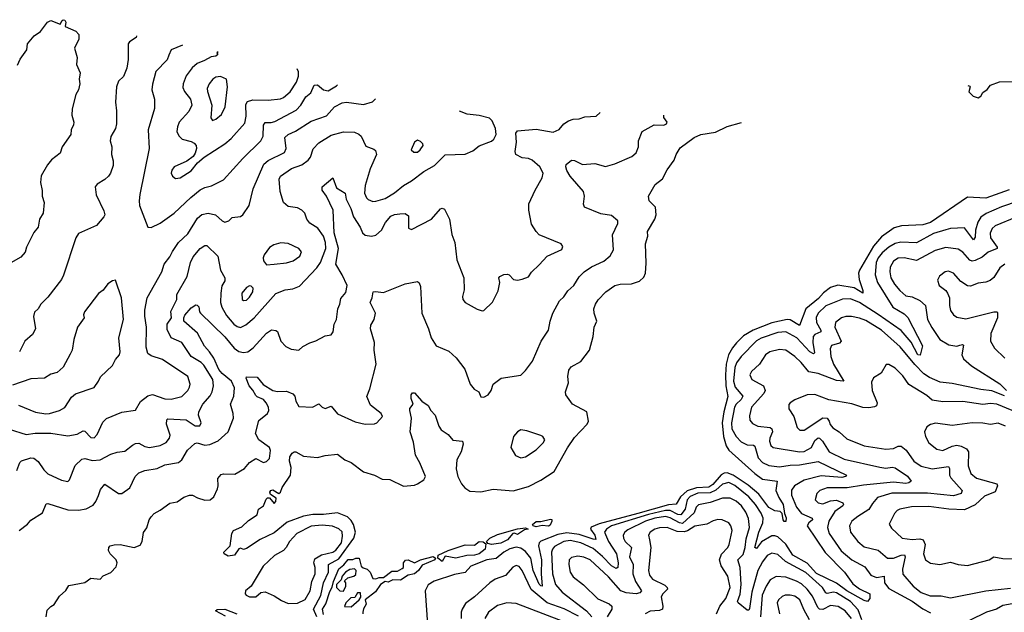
# Model space of a CAD drawing. Extents: x 1678759 to 1859541, y 384609 to 522867.
# Tile 331 of 466: x 1760663 to 1767054, y 516645 to 520491. Entities that reach past the tile are written whole.
import ezdxf

# ---------------------------------------------------------------- set-up
doc = ezdxf.new("R2010")
doc.units = 0

msp = doc.modelspace()

# ---------------------------------------------------------------- linework, layer by layer
at = {"layer": '0CON20XD'}
for points in [[(1760648.5, 520195), (1760664.6, 520235.4), (1760708.8, 520295), (1760714, 520335), (1760756.7, 520385), (1760796.7, 520415), (1760842, 520475), (1760865, 520485.7), (1760925, 520461.2), (1760937.5, 520485), (1760945, 520490.6), (1760955, 520488.6), (1760961.4, 520475), (1760957.5, 520447.5), (1761027, 520417), (1761045.6, 520395), (1761045.6, 520365), (1761018, 520305), (1761035.8, 520245), (1761030.7, 520200.7), (1761054.2, 520145), (1761049.5, 520105), (1761053.6, 520075), (1761044.5, 520035), (1761026.5, 520005), (1761003, 519913), (1761000.3, 519870.3), (1761014, 519825), (1761011.3, 519808.7), (1760997.1, 519775), (1760994, 519745), (1760937.5, 519665), (1760924.4, 519625), (1760869.9, 519580.1), (1760842, 519548), (1760802.6, 519477.4), (1760796.6, 519435), (1760808.1, 519381.9), (1760808.5, 519345), (1760820.9, 519305), (1760814.5, 519235.5), (1760790.8, 519195), (1760781.4, 519145), (1760755, 519110), (1760706.4, 519015), (1760697.4, 518982.6), (1760669.8, 518950.2), (1760545, 518877.8)], [(1761421.1, 520386.2), (1761419.2, 520375), (1761375, 520347.5), (1761367.5, 520335), (1761367.6, 520232.4), (1761358.5, 520175), (1761337, 520123), (1761305, 520092), (1761290.6, 520055), (1761283.5, 519955), (1761290.9, 519899.1), (1761291.9, 519815), (1761285.4, 519784.6), (1761255, 519733.3), (1761250, 519705), (1761260.6, 519665), (1761259.4, 519615), (1761270, 519575), (1761270, 519545), (1761252.9, 519495), (1761239.2, 519475), (1761215, 519452.5), (1761165, 519423.8), (1761152, 519405), (1761159.2, 519355), (1761209.7, 519249.7), (1761214.2, 519225), (1761209.1, 519210.9), (1761161.2, 519155), (1761045, 519103.8), (1761026, 519075), (1760947.2, 518832.8), (1760932.9, 518805), (1760845, 518688.8), (1760800, 518645), (1760783.3, 518615), (1760757.7, 518592.3), (1760752.9, 518565), (1760765.7, 518485), (1760745, 518447.5), (1760695, 518403.8), (1760660.8, 518335)], [(1761719.9, 520324.6), (1761646.5, 520295), (1761629.7, 520259.7), (1761619.9, 520230.1), (1761546.4, 520155), (1761525, 520072.5), (1761520.9, 520035), (1761538.1, 519975), (1761537.8, 519915), (1761496.6, 519776.6), (1761503.1, 519655), (1761443.1, 519356.9), (1761437.5, 519315), (1761441.1, 519285), (1761493.8, 519145), (1761515, 519141.2), (1761575, 519170.6), (1761665, 519235.4), (1761772.4, 519337.6), (1761835, 519386.2), (1761865, 519402.3), (1761908, 519412), (1761985, 519451.9), (1762110.1, 519589.9), (1762228.9, 519705), (1762243.8, 519735), (1762244.7, 519805.3), (1762255, 519823.1), (1762295, 519823.6), (1762319, 519831), (1762456.8, 519903.2), (1762488.5, 519935), (1762520.3, 519989.8), (1762553.5, 520016.5), (1762575, 520065.4), (1762595, 520067.6), (1762635, 520034.7), (1762665, 520029.7), (1762718.5, 520061.5), (1762724.8, 520068.1)], [(1761950.2, 520282.1), (1761942.5, 520275), (1761948.8, 520265), (1761936.2, 520255), (1761905, 520250.5), (1761863.1, 520225), (1761814.3, 520205.7), (1761781.3, 520178.7), (1761743.9, 520126.1), (1761724.3, 520075), (1761721.4, 520051.4), (1761732.9, 520025), (1761770.9, 519975), (1761779.6, 519935), (1761759.6, 519895), (1761697.7, 519825), (1761686.2, 519795), (1761683.5, 519765), (1761696.2, 519736.2), (1761716.2, 519716.2), (1761775, 519701.1), (1761795, 519689.4), (1761808.5, 519675), (1761810, 519655), (1761802.5, 519625), (1761788.1, 519601.9), (1761746.6, 519573.4), (1761665, 519535.6), (1761649.2, 519515), (1761645.7, 519495), (1761654.5, 519474.5), (1761675, 519460.8), (1761705, 519464.4), (1761775, 519509.5), (1761817.4, 519562.6), (1761860.8, 519599.2), (1761994.3, 519685), (1762035, 519720), (1762125, 519820), (1762132.4, 519865), (1762129.7, 519940.3), (1762140.6, 519959.4), (1762175, 519970.3), (1762275, 519969.4), (1762355, 519977), (1762374.8, 519985.2), (1762418.4, 520021.6), (1762459.3, 520085), (1762472.9, 520125), (1762472.3, 520152.3), (1762463.9, 520172.4)], [(1761915, 519836.7), (1761935, 519844.3), (1761972.2, 519875), (1761995.5, 519924.5), (1762012.2, 520055), (1762004.1, 520104.1), (1761965, 520121.8), (1761935, 520118.5), (1761915.7, 520105), (1761891.9, 520075), (1761880, 520045), (1761880.8, 520025), (1761910.8, 519935), (1761903.1, 519853.1), (1761915, 519836.7)], [(1766818.1, 520063.9), (1766830, 520060), (1766833.3, 520055), (1766823.2, 520023.2), (1766852, 519995), (1766885, 519984.5), (1766900.8, 519995), (1766915, 520017.5), (1766943, 520037), (1766964.4, 520065.6), (1767023.6, 520086.4), (1767145, 520090)], [(1760595, 517832.3), (1760705, 517797.5), (1760763.8, 517806.2), (1760865, 517806.6), (1760975, 517790), (1761035, 517800.5), (1761075, 517822.5), (1761085, 517819.5), (1761125, 517779.1), (1761145, 517776.5), (1761165, 517798.6), (1761202.3, 517877.7), (1761225, 517902.7), (1761325, 517944.5), (1761415, 517957.5), (1761447, 518013), (1761495, 518049.2), (1761525, 518057.1), (1761605, 518029.6), (1761645, 518027.5), (1761714.7, 518045.3), (1761753.1, 518085), (1761765.5, 518105), (1761768.2, 518125), (1761755, 518175.6), (1761588.6, 518285), (1761515, 518310), (1761494.4, 518325), (1761484.6, 518365), (1761486.6, 518495), (1761473.9, 518566.1), (1761474, 518606), (1761490.9, 518685), (1761584.5, 518855), (1761601.2, 518905), (1761638.1, 518951.9), (1761653.7, 518986.4), (1761693.5, 519045), (1761755, 519101.4), (1761817.1, 519202.9), (1761845, 519227.3), (1761885, 519235.5), (1761933.8, 519223.8), (1761976.2, 519185), (1761995, 519176), (1762020, 519185), (1762042.3, 519207.7), (1762095, 519214.2), (1762110, 519225), (1762151.4, 519285), (1762178, 519392), (1762247.8, 519552.2), (1762275, 519576.2), (1762381.6, 519628.4), (1762393.1, 519655), (1762384.1, 519725), (1762405, 519745.9), (1762453.7, 519766.3), (1762555, 519833.1), (1762653.3, 519866.7), (1762705.6, 519925), (1762755, 519950.7), (1762785, 519955.3), (1762895, 519941.2), (1762952.8, 519957.2), (1762972.3, 519977.7)], [(1760644.7, 517565), (1760663.6, 517616.4), (1760675, 517627.5), (1760735, 517647.1), (1760755, 517645.7), (1760783.4, 517623.4), (1760819.4, 517569.4), (1760845, 517543.5), (1760935, 517501.5), (1760975, 517494.4), (1760986.5, 517503.5), (1761021.9, 517598.1), (1761065, 517639.1), (1761085, 517642), (1761135, 517630.4), (1761185.6, 517634.4), (1761255, 517670.4), (1761295, 517683.3), (1761345, 517690), (1761395, 517729.6), (1761415, 517741.2), (1761435, 517743.1), (1761475, 517719.7), (1761505, 517714.2), (1761575, 517727.5), (1761614.4, 517745.6), (1761635.7, 517774.3), (1761640.4, 517795), (1761616, 517865), (1761617.1, 517892.9), (1761625, 517900), (1761742.9, 517892.9), (1761801.4, 517855), (1761831.4, 517855), (1761841.1, 517875), (1761824, 517924), (1761825.3, 517945), (1761851.1, 517995), (1761900, 518050), (1761911.3, 518075), (1761920.7, 518115), (1761915.9, 518155), (1761857.9, 518247.9), (1761840.8, 518265), (1761774.6, 518305), (1761715, 518395.6), (1761645.8, 518425.8), (1761620.6, 518480.6), (1761620, 518515), (1761648.1, 518555), (1761643.3, 518596.7), (1761681.8, 518675), (1761683, 518707), (1761749.3, 518825), (1761771.6, 518915), (1761789.4, 518950.6), (1761835, 519005.4), (1761865, 519025.4), (1761878, 519025), (1761947.8, 518955), (1761965.4, 518865), (1761993.6, 518815), (1761994.6, 518795), (1761975, 518763.8), (1761967.5, 518715), (1761966.9, 518655), (1761973.8, 518625), (1762005, 518570), (1762052.7, 518515), (1762075, 518498.8), (1762095, 518492.9), (1762129.6, 518510.4), (1762184.6, 518555), (1762325, 518713.1), (1762385, 518736.5), (1762435, 518744.2), (1762479.7, 518760.3), (1762590.4, 518879.6), (1762614.7, 518915), (1762648.9, 519005), (1762647.6, 519045), (1762635.3, 519085), (1762598.1, 519138.1), (1762545, 519169.2), (1762526.9, 519195), (1762512.9, 519235), (1762495, 519254.3), (1762465, 519270.6), (1762405, 519278.8), (1762374, 519305), (1762353.8, 519375), (1762347.7, 519455), (1762354.6, 519475), (1762427.3, 519525), (1762495, 519549.4), (1762535, 519578.5), (1762551.1, 519598.9), (1762568.5, 519651.5), (1762605, 519692.5), (1762685, 519742.1), (1762765, 519762.3), (1762835, 519760), (1762865, 519748.6), (1762878.1, 519735), (1762908.8, 519668.8), (1762961.2, 519651.2), (1762972, 519642), (1762977.9, 519615), (1762937.8, 519522.2), (1762904.7, 519415), (1762901.5, 519365), (1762913.3, 519335), (1762925, 519322.9), (1762955, 519310.9), (1762975, 519312.1), (1763035, 519330.4), (1763095, 519366.2), (1763153.1, 519415), (1763205.8, 519445), (1763285, 519505.4), (1763355.3, 519544.7), (1763425, 519613.1), (1763555, 519618.6), (1763605, 519640), (1763645, 519672.2), (1763725, 519702.2), (1763740, 519715), (1763755.4, 519744.6), (1763751.5, 519785), (1763730, 519835), (1763712.5, 519852.5), (1763645, 519869.6), (1763566.6, 519876.6), (1763518.4, 519896.2)], [(1760659.2, 517175), (1760713.4, 517216.6), (1760735, 517242), (1760809.7, 517290.3), (1760835, 517349.2), (1760845, 517351.4), (1760975, 517309.3), (1761045, 517307.9), (1761095, 517316.7), (1761139.4, 517340.6), (1761157.1, 517362.9), (1761175, 517402), (1761188.1, 517441.9), (1761215, 517475.8), (1761305, 517416), (1761325, 517416), (1761377, 517453), (1761413, 517527), (1761435, 517550), (1761475, 517565.6), (1761555, 517578.2), (1761605, 517600.9), (1761693.6, 517616.4), (1761715.5, 517635), (1761752.7, 517697.3), (1761799.6, 517740.4), (1761815, 517743.8), (1761865, 517728.8), (1761896.4, 517733.6), (1761951.9, 517758.1), (1762015.5, 517815), (1762050, 517905), (1762049.2, 517935), (1762031.4, 517995), (1762052.9, 518047.1), (1762058, 518102), (1762038.4, 518145), (1761976.2, 518195), (1761955, 518220), (1761923, 518295), (1761895.3, 518335), (1761861.6, 518371.6), (1761816.2, 518456.1), (1761727.9, 518535), (1761727.1, 518555), (1761735, 518572.1), (1761775, 518619.6), (1761805, 518640.6), (1761815, 518638.6), (1761825, 518626.2), (1761828.9, 518595), (1761836.9, 518585), (1761995, 518432.2), (1762055, 518358.2), (1762085, 518336.7), (1762115, 518331.5), (1762143.9, 518336.1), (1762178.5, 518361.5), (1762265, 518456.9), (1762297.7, 518477.7), (1762325, 518474.2), (1762336.5, 518466.5), (1762357.5, 518405), (1762390.2, 518370.2), (1762425, 518351.9), (1762475, 518346), (1762500.6, 518369.4), (1762545, 518392.5), (1762585, 518405.8), (1762645, 518439.2), (1762685, 518446.2), (1762697.1, 518465), (1762704.6, 518515.4), (1762720, 518545), (1762727.9, 518615), (1762741.5, 518645), (1762748.2, 518681.8), (1762779.1, 518720.9), (1762787.9, 518765), (1762756.9, 518835), (1762715.3, 518905), (1762732, 519005), (1762703.5, 519106.5), (1762697.3, 519255), (1762654.4, 519345), (1762625.8, 519385), (1762626, 519405), (1762695, 519463.3), (1762720, 519400), (1762775.7, 519365), (1762781.1, 519325), (1762812.6, 519265), (1762830.4, 519210.4), (1762872.9, 519145), (1762886.8, 519106.8), (1762905, 519093.1), (1762945.6, 519085.6), (1762975, 519091.9), (1763011.4, 519125), (1763037.5, 519175), (1763071.5, 519215), (1763095, 519226.1), (1763129.5, 519230.5), (1763165, 519232), (1763187.3, 519217.3), (1763187, 519137), (1763205, 519130), (1763335, 519197.1), (1763395, 519264), (1763405, 519267.5), (1763420.2, 519260.2), (1763452.2, 519195), (1763467.1, 519097.1), (1763487.1, 519045), (1763501.2, 518931.2), (1763545.5, 518815.5), (1763547.3, 518737.3), (1763538, 518695), (1763540, 518675), (1763555, 518656), (1763631.3, 518611.3), (1763665, 518601.2), (1763675, 518603.8), (1763731.7, 518658.3), (1763768.6, 518731.4), (1763780, 518785), (1763772.5, 518815), (1763780, 518825), (1763805, 518837.1), (1763828.8, 518838.8), (1763840, 518835), (1763867.5, 518805), (1763895, 518800.8), (1763925, 518806.9), (1763965, 518822), (1763985, 518852), (1764035, 518900), (1764086, 518955), (1764181.2, 518998.8), (1764188.3, 519018.3), (1764176.8, 519036.8), (1764035, 519094.4), (1764014.4, 519115), (1763985, 519163.8), (1763968.1, 519255), (1763967.1, 519295), (1764008.8, 519385), (1764054.3, 519465), (1764060, 519495), (1764040, 519535), (1763989.9, 519579.9), (1763965, 519590.4), (1763925, 519594.7), (1763883.3, 519615), (1763878.2, 519635), (1763886.7, 519695), (1763882.2, 519755), (1763895, 519768.5), (1764015, 519779.8), (1764125, 519760), (1764165, 519777.5), (1764195, 519815.6), (1764224.2, 519835), (1764255, 519844.6), (1764295, 519846.9), (1764330.8, 519859.2), (1764405, 519864.2), (1764429.6, 519888.6)], [(1760833.8, 516615), (1760841.7, 516658.3), (1760865, 516683.3), (1760885.7, 516694.3), (1760921.2, 516748.8), (1760963, 516787), (1760981.2, 516818.8), (1761085, 516838.8), (1761125, 516866.2), (1761185, 516860), (1761205, 516881.2), (1761255, 516903.3), (1761289.5, 516940.5), (1761296.2, 516965), (1761288, 516985), (1761250, 517025), (1761240, 517045), (1761241.2, 517065), (1761250, 517075), (1761275, 517082.5), (1761315, 517084), (1761405, 517065.6), (1761445, 517081.2), (1761457.1, 517105), (1761467, 517163), (1761487.2, 517192.8), (1761503.1, 517245), (1761515, 517264), (1761535, 517285.8), (1761573.6, 517306.4), (1761636.6, 517353.4), (1761685, 517361.9), (1761728.6, 517391.4), (1761765, 517405.8), (1761785, 517405.7), (1761817.2, 517387.2), (1761865, 517371.9), (1761898.8, 517375), (1761921.9, 517395), (1761947.3, 517445), (1761951.8, 517465), (1761948, 517512), (1761971.1, 517538.9), (1761985, 517543.5), (1762058.8, 517541.2), (1762122.5, 517577.5), (1762155, 517617.5), (1762195, 517643.3), (1762245, 517617.9), (1762265, 517622.9), (1762285, 517642.7), (1762290, 517695), (1762284.6, 517714.6), (1762215, 517764), (1762193.8, 517805), (1762215, 517890), (1762271.1, 517935), (1762280.5, 517955), (1762277.7, 517975), (1762263.3, 518005), (1762245, 518026.2), (1762205, 518042.1), (1762195, 518051.9), (1762176.7, 518086.7), (1762152.8, 518115), (1762132.2, 518165), (1762133.8, 518173.8), (1762205, 518170), (1762244.1, 518124.1), (1762305, 518083.1), (1762335, 518077.8), (1762395, 518080), (1762435, 518063.3), (1762447.5, 518047.5), (1762455.8, 518015), (1762475, 517980), (1762563.6, 517976.4), (1762605, 517997.5), (1762626.7, 517975), (1762645, 517967.1), (1762685, 517983.3), (1762725, 517932.5), (1762839.8, 517879.8), (1762905, 517866.2), (1762965, 517868), (1762980, 517875), (1763018, 517915), (1763008.8, 517935), (1762939.5, 517989.5), (1762916.7, 518045), (1762936.5, 518095), (1762976.5, 518255), (1762963.2, 518345), (1762965.9, 518395.9), (1762939.5, 518485), (1762942.4, 518507.6), (1762963.1, 518545), (1762973.1, 518585), (1762937.5, 518655), (1762950, 518685), (1762956.1, 518723.9), (1762972.7, 518727.3), (1763025, 518720.8), (1763165, 518777.1), (1763245, 518791.2), (1763255, 518783.3), (1763265, 518760), (1763272.7, 518585), (1763316.2, 518485), (1763334.5, 518425), (1763365, 518374.4), (1763448.6, 518338.6), (1763495.3, 518295.3), (1763551.5, 518221.5), (1763586, 518125), (1763612.3, 518092.3), (1763642.5, 518075), (1763655, 518042.5), (1763675, 518040), (1763703, 518057), (1763722.5, 518085), (1763736.7, 518125), (1763787.5, 518165), (1763915, 518183.8), (1763945, 518214), (1763992, 518275), (1764048.6, 518405), (1764094.2, 518475.8), (1764105.9, 518534.1), (1764124.2, 518585), (1764167.1, 518665), (1764195, 518692), (1764219.8, 518730.2), (1764259.4, 518765), (1764295, 518821.4), (1764327.1, 518855), (1764375, 518886.5), (1764455, 518923.3), (1764495, 518957.5), (1764517.7, 518997.7), (1764510, 519095), (1764545, 519167.5), (1764545.8, 519185), (1764505, 519220), (1764435, 519230.5), (1764328.8, 519275), (1764322.9, 519292.9), (1764328.5, 519345), (1764323.1, 519375), (1764236.2, 519475), (1764215, 519512.5), (1764206.7, 519535), (1764209.4, 519550.6), (1764245, 519578.6), (1764265, 519577.1), (1764315, 519551.5), (1764395, 519556.7), (1764465, 519538.8), (1764525, 519554.5), (1764637.2, 519602.8), (1764664.3, 519625.7), (1764680, 519665), (1764678.8, 519705), (1764704, 519765), (1764781.2, 519808.8), (1764844.2, 519805.8), (1764861.2, 519815), (1764866, 519825), (1764844, 519855), (1764843.2, 519872)], [(1762592.1, 516615), (1762569.4, 516665), (1762617.4, 516752.6), (1762635.4, 516835), (1762667.9, 516905), (1762666.3, 516955), (1762735, 516990.9), (1762832.2, 517125), (1762843.2, 517165), (1762830.3, 517215), (1762815, 517241.1), (1762791.1, 517265), (1762725, 517290.4), (1762635, 517280.1), (1762565, 517279.6), (1762505, 517267.5), (1762399.6, 517230.4), (1762315, 517160.3), (1762222.7, 517117.3), (1762135, 517058.5), (1762115, 517051.9), (1762095, 517060), (1762085, 517056.7), (1762056.2, 517015), (1762015, 517008.8), (1761990, 517025), (1761987.5, 517035), (1762028.8, 517075), (1762040, 517155), (1762051.2, 517175), (1762105, 517200), (1762148.7, 517241.3), (1762205, 517278), (1762212, 517315), (1762245.3, 517334.7), (1762261.7, 517378.3), (1762271.7, 517388.3), (1762285, 517387.5), (1762315, 517350), (1762325.7, 517364.3), (1762327.5, 517385), (1762290, 517410), (1762286.2, 517425), (1762293.8, 517435), (1762305, 517438.6), (1762343.9, 517416.1), (1762355, 517424.2), (1762366.7, 517455), (1762419.4, 517535), (1762425.6, 517585), (1762414.5, 517625), (1762415.7, 517654.3), (1762431.7, 517678.3), (1762445, 517686.2), (1762455, 517686.2), (1762505, 517658.9), (1762595, 517649.2), (1762645, 517663.1), (1762725, 517670), (1762773.6, 517633.6), (1762815, 517616.9), (1762895, 517555.7), (1762966.7, 517535), (1763015, 517509.2), (1763065, 517505.7), (1763155, 517463.8), (1763225, 517469.6), (1763245, 517477.5), (1763286.9, 517505), (1763297.1, 517525), (1763259.7, 517615), (1763231.1, 517665), (1763219.1, 517749.1), (1763196.9, 517815), (1763205.8, 517905), (1763194.2, 517955), (1763195, 517967.5), (1763216.2, 517995), (1763203.2, 518033.2), (1763202.9, 518055), (1763211.9, 518068.1), (1763225, 518069.2), (1763273.8, 518013.8), (1763315, 517986.2), (1763332, 517955), (1763360, 517925), (1763383.4, 517853.4), (1763397.9, 517827.9), (1763445, 517798.8), (1763475, 517762), (1763536.7, 517755), (1763542, 517735), (1763527.5, 517685), (1763500.9, 517635), (1763495.3, 517575), (1763506.5, 517525), (1763529.4, 517479.4), (1763552, 517452), (1763585, 517430.9), (1763655, 517426.4), (1763735, 517444.4), (1763865, 517433.8), (1763965, 517461.6), (1764045, 517501.1), (1764131.9, 517558.1), (1764217.7, 517712.3), (1764265, 517780), (1764346, 517865), (1764354, 517885), (1764343.8, 517945), (1764252, 517995), (1764207.5, 518055), (1764205.8, 518075), (1764225.9, 518134.1), (1764221.4, 518175), (1764228.1, 518215), (1764242.1, 518237.9), (1764305, 518271.5), (1764361.1, 518345), (1764386.2, 518435), (1764392.5, 518495), (1764408.9, 518535), (1764390.8, 518585), (1764390, 518615), (1764400, 518645), (1764418, 518672), (1764468, 518725), (1764525, 518765.4), (1764560, 518775), (1764634.6, 518775.4), (1764686.1, 518793.9), (1764715, 518818.8), (1764724.5, 518845.5), (1764729.2, 518910.8), (1764723.9, 519036.1), (1764741.1, 519085), (1764738.9, 519115), (1764784.5, 519195), (1764794.3, 519224.3), (1764788.8, 519275), (1764748.8, 519315), (1764744.2, 519345), (1764788.3, 519421.7), (1764835, 519457.1), (1764865, 519517.1), (1764910.3, 519579.7), (1764924, 519616), (1764950.6, 519659.4), (1765040.6, 519725), (1765085, 519746.2), (1765179.8, 519760.2), (1765255, 519798.5), (1765348.7, 519822.7)], [(1763220, 519630), (1763245, 519631.1), (1763262.9, 519645), (1763280.8, 519675), (1763280, 519685), (1763265, 519701.2), (1763245, 519709.2), (1763225, 519696.2), (1763203.8, 519645), (1763220, 519630)], [(1767085, 519385.8), (1766935, 519332.4), (1766815, 519338.9), (1766575, 519173.6), (1766525, 519159.8), (1766387.3, 519152.7), (1766339.4, 519140.6), (1766257.7, 519082.3), (1766205, 519019.8), (1766114.7, 518865), (1766108.4, 518845), (1766110.9, 518805), (1766136.7, 518733.3), (1766136.7, 518715), (1766080, 518750), (1765973.3, 518766.7), (1765925, 518753.2), (1765881.2, 518718.8), (1765848.1, 518681.9), (1765766.7, 518615), (1765725, 518505.7), (1765665, 518542), (1765645, 518545.5), (1765545, 518522.4), (1765423.9, 518476.1), (1765361.5, 518438.5), (1765315, 518393.5), (1765288.7, 518361.3), (1765263.3, 518315), (1765248.5, 518255), (1765245.1, 518185), (1765246.2, 518115), (1765258.7, 518045), (1765233.2, 517945), (1765222.5, 517875), (1765230.6, 517785), (1765249.4, 517725), (1765265, 517697.1), (1765435, 517544.7), (1765485, 517509.7), (1765578.8, 517495), (1765571.2, 517435), (1765589.5, 517389.5), (1765619.2, 517345), (1765626.7, 517286.7), (1765638.6, 517258.6), (1765635, 517233.3), (1765625, 517234.2), (1765618.6, 517245), (1765612, 517285), (1765599.1, 517299.1), (1765565, 517304), (1765525, 517325.6), (1765460.3, 517410.3), (1765390.4, 517470.4), (1765295, 517535.6), (1765255, 517549.8), (1765235, 517547.4), (1765215, 517535.8), (1765162.2, 517475), (1765135, 517456.1), (1765055, 517452.7), (1764995, 517432.4), (1764952.6, 517395), (1764923.4, 517346.6), (1764875, 517341.4), (1764675, 517284.9), (1764425, 517219.5), (1764372.8, 517197.2), (1764367, 517185), (1764395.8, 517145), (1764402.4, 517117.6), (1764385, 517118.3), (1764295, 517149.3), (1764215, 517160.2), (1764155, 517149.7), (1764044.6, 517105.4), (1764035.3, 517095), (1764031.3, 517075), (1764049, 516985), (1764047.3, 516895), (1764055, 516814.6), (1764045, 516816.2), (1764035, 516827.9), (1763995.5, 516915), (1763979.5, 516995), (1763945, 517039.6), (1763915, 517061.3), (1763885, 517067.2), (1763843.6, 517056.4), (1763805.8, 517035), (1763755, 516993.3), (1763695, 516984.5), (1763591.1, 516945), (1763555, 516902.8), (1763485, 516889.3), (1763353.5, 516846.5), (1763315, 516821.8), (1763293.8, 516785), (1763309.6, 516565)], [(1767145, 519313.3), (1767035, 519276.7), (1766936.2, 519233.9), (1766901.7, 519208.3), (1766883.2, 519176.8), (1766867.9, 519125), (1766865, 519080), (1766855, 519061.4), (1766795, 519138.9), (1766705, 519135.2), (1766675, 519126.9), (1766595, 519102.5), (1766485, 519042.1), (1766382.9, 519047.1), (1766345, 519038.8), (1766304.6, 519015.4), (1766261.8, 518978.2), (1766234.6, 518945.4), (1766222.6, 518915), (1766215.8, 518835.8), (1766230, 518785), (1766330.4, 518625), (1766405, 518582.5), (1766428, 518558), (1766522.2, 518375), (1766507, 518313), (1766493.6, 518315), (1766448.6, 518398.6), (1766385, 518474), (1766235, 518577.5), (1766114.6, 518655), (1766055, 518679.2), (1766002.9, 518677.1), (1765895, 518632.8), (1765845.3, 518585), (1765832.3, 518557.7), (1765834.8, 518525), (1765862.6, 518475), (1765862.7, 518465), (1765823.3, 518446.7), (1765814.1, 518435), (1765810.7, 518395), (1765822.3, 518327.7), (1765815, 518321.1), (1765792, 518335), (1765707.1, 518425), (1765635, 518465.2), (1765585, 518461.6), (1765475, 518423.4), (1765445, 518407.5), (1765345, 518303.9), (1765316.6, 518263.4), (1765305, 518233.1), (1765295.2, 518144.8), (1765307.3, 518105), (1765356.5, 518046.5), (1765345.3, 518024.7), (1765313.8, 517995), (1765302.5, 517975), (1765283.2, 517875), (1765286.1, 517835), (1765314.5, 517784.5), (1765345, 517750.8), (1765385, 517731.4), (1765425, 517729.1), (1765435, 517722.9), (1765457, 517647), (1765485, 517616.7), (1765525, 517597.8), (1765595, 517588.9), (1765665, 517599.8), (1765725, 517601.5), (1765845, 517622.4), (1766028.8, 517535), (1766024, 517525), (1766000.2, 517519.8), (1765865, 517529.7), (1765755, 517502.7), (1765692.5, 517465), (1765672.5, 517437.5), (1765673.4, 517405), (1765705, 517327.1), (1765738.6, 517285), (1765807.8, 517255), (1765808.2, 517245), (1765784.5, 517225), (1765773.8, 517205), (1765892, 517032), (1766016.9, 516905), (1766070, 516830), (1766115, 516797.8), (1766182, 516765), (1766180.5, 516735), (1766166.2, 516715), (1766145, 516720.8), (1766032.4, 516785), (1765965, 516834.3), (1765835, 516897), (1765773.6, 516963.6), (1765680.3, 517015), (1765635, 517087.8), (1765585, 517135.3), (1765565, 517141.7), (1765545, 517140), (1765478.6, 517101.4), (1765445, 517057.8), (1765434.3, 517064.3), (1765459.7, 517165), (1765486.9, 517225), (1765487.7, 517255), (1765475, 517288), (1765439.4, 517345), (1765395.2, 517395), (1765305, 517468.3), (1765265, 517487.1), (1765225, 517476), (1765181.7, 517438.3), (1765145, 517419.2), (1765065, 517416.8), (1765015, 517396.6), (1764994.8, 517375), (1764981.7, 517315), (1764955, 517276.6), (1764935, 517278.8), (1764885.4, 517305.4), (1764855, 517305.2), (1764745, 517279), (1764504.7, 517205), (1764471.8, 517185), (1764458.6, 517165), (1764485, 517103.3), (1764537.5, 517025), (1764547, 516965), (1764545.4, 516934.6), (1764535, 516928.5), (1764505, 516945.2), (1764445, 517007.2), (1764385, 517057.9), (1764305, 517096.2), (1764235, 517110), (1764195, 517104), (1764135, 517070.7), (1764121.9, 517055), (1764115.7, 517035), (1764120.3, 516895), (1764140.5, 516825), (1764184.7, 516775), (1764342.6, 516655), (1764377.2, 516615)], [(1767130.3, 519209.7), (1766995, 519153.2), (1766974.4, 519135.6), (1766961.6, 519105), (1766963.4, 519075), (1767007.3, 519015), (1767007.8, 519005), (1766948.9, 518981.1), (1766909.7, 518950.3), (1766865, 518926.8), (1766845, 518923.6), (1766829.9, 518929.9), (1766785, 518981.2), (1766755, 519001.5), (1766675, 519012.8), (1766605, 518993.3), (1766485, 518928.4), (1766405, 518945.9), (1766365, 518942.4), (1766335, 518922.9), (1766314.2, 518885), (1766310.8, 518855), (1766318.4, 518815), (1766340.3, 518775), (1766375, 518733.1), (1766415, 518698.8), (1766455, 518691.1), (1766505, 518668.2), (1766542.5, 518635), (1766556.2, 518545), (1766583, 518493), (1766636.5, 518415), (1766695, 518380.9), (1766745, 518372.9), (1766765, 518377.5), (1766783.3, 518383.3), (1766788.6, 518378.6), (1766777.8, 518315), (1766789.4, 518289.4), (1766840.6, 518245), (1767025, 518126.8), (1767069.2, 518085)], [(1762265, 518898.8), (1762315, 518904.6), (1762395, 518912.2), (1762437.5, 518925), (1762481.5, 518955), (1762492.9, 518985), (1762474.2, 519005), (1762405, 519039.2), (1762357.2, 519042.8), (1762311.2, 519028.8), (1762285, 519012), (1762250, 518965), (1762242, 518945), (1762246, 518925), (1762265, 518898.8)], [(1767056.9, 518905), (1767025, 518880.6), (1766985, 518816.9), (1766961.9, 518798.1), (1766935, 518788.1), (1766885, 518781.5), (1766835, 518762.1), (1766815, 518762.5), (1766770.9, 518790.9), (1766724.2, 518845), (1766691.3, 518858.7), (1766671.2, 518855), (1766633.6, 518826.4), (1766620.9, 518799.1), (1766631.4, 518765), (1766673.8, 518733.8), (1766686.2, 518716.2), (1766697.8, 518685), (1766697.8, 518635), (1766705, 518603.3), (1766724.2, 518575), (1766745, 518560), (1766805, 518549.4), (1766985, 518594.4), (1767005, 518595.7), (1767010.8, 518590.8), (1767010, 518555), (1766966.2, 518455), (1766965.5, 518405), (1766989.5, 518359.5), (1767057.1, 518295)], [(1760832.2, 517932.2), (1760855, 517934.7), (1760921.2, 517955), (1760955, 517973.3), (1760998.1, 518041.9), (1761025, 518063.3), (1761145, 518103.1), (1761175, 518144), (1761187.7, 518172.3), (1761263.9, 518246.1), (1761284.5, 518285), (1761311.2, 518315), (1761314.5, 518335), (1761306.9, 518425), (1761336.9, 518545), (1761322.5, 518685), (1761285, 518800), (1761264.1, 518795.9), (1761235, 518776.7), (1761203.8, 518736.2), (1761175, 518714), (1761082.9, 518595), (1761076.9, 518575), (1761081.4, 518555), (1761037.5, 518495), (1761014.5, 518415.5), (1761003.4, 518346.6), (1760989.6, 518320.4), (1760944.3, 518235), (1760905, 518200.6), (1760865, 518189.2), (1760822.5, 518165), (1760735, 518160), (1760615, 518117.9)], [(1762115, 518667.5), (1762135, 518670.6), (1762155, 518689.2), (1762176.5, 518725), (1762177.8, 518747.8), (1762165, 518762), (1762155, 518764.2), (1762135, 518752.9), (1762105.6, 518715), (1762107.5, 518675), (1762115, 518667.5)], [(1767055, 518049.5), (1766972.9, 518082.9), (1766901.4, 518091.4), (1766715, 518130), (1766637.2, 518137.2), (1766568.8, 518168.8), (1766532.6, 518192.6), (1766472.5, 518252.5), (1766377.9, 518367.9), (1766257.5, 518475), (1766155, 518538.1), (1766115, 518554.2), (1766062.5, 518565), (1766025.9, 518564.1), (1765998, 518555), (1765957.5, 518525), (1765953.2, 518495), (1765995.3, 518404.7), (1765985, 518390.7), (1765933.3, 518376.7), (1765923.3, 518355), (1765928.2, 518305), (1765945.8, 518255), (1766013.3, 518145), (1765965, 518148.9), (1765845, 518195.3), (1765785, 518205.3), (1765735, 518266.2), (1765693.5, 518305), (1765635, 518346.9), (1765595, 518350), (1765532, 518335), (1765504.5, 518315), (1765465.5, 518255), (1765413.5, 518206.5), (1765401.5, 518185), (1765415.4, 518155.4), (1765490.9, 518115), (1765501.1, 518085), (1765493.8, 518065), (1765412.5, 517975), (1765399.5, 517920.5), (1765402.3, 517892.3), (1765420.2, 517870.2), (1765455, 517853.1), (1765533.9, 517843.9), (1765545.8, 517835.8), (1765548.7, 517815), (1765531.2, 517775), (1765528.9, 517755), (1765537.6, 517727.6), (1765554.7, 517714.7), (1765725, 517686.4), (1765755, 517688.6), (1765802.9, 517715), (1765825, 517759.6), (1765845, 517777.2), (1765855, 517774.7), (1765874.2, 517755), (1765918.2, 517685), (1766015, 517637.8), (1766245, 517586.2), (1766285, 517579.8), (1766326.8, 517586.8), (1766345, 517582.9), (1766425, 517528.2), (1766448.8, 517495), (1766434.7, 517485.3), (1766415, 517481.3), (1766335, 517488.6), (1766140.9, 517469.1), (1766035, 517453.3), (1765905, 517453.4), (1765857.5, 517435), (1765836.5, 517415), (1765826.9, 517375), (1765846.2, 517355), (1765875, 517349.3), (1765925, 517367.6), (1765965, 517371.4), (1766005, 517355.3), (1766010.4, 517345), (1766005.4, 517335), (1765955, 517298), (1765914.1, 517235), (1765905.3, 517195), (1765916.7, 517155), (1765995, 517044.6), (1766065, 516984.2), (1766149, 516939), (1766187.1, 516885), (1766225, 516870.2), (1766275, 516880), (1766276.1, 516835), (1766305, 516798.4), (1766455, 516716.9), (1766525, 516666.2), (1766575, 516641.9)], [(1767104.6, 517955), (1767005.3, 517994.7), (1766965, 517999.7), (1766915, 517993.4), (1766785, 518012), (1766655, 518011.6), (1766585, 518022.4), (1766551.5, 518051.5), (1766433.9, 518123.9), (1766395, 518179.4), (1766345, 518228.1), (1766305, 518252.9), (1766287.5, 518252.5), (1766255, 518196.2), (1766205, 518165.6), (1766192, 518138), (1766196.9, 518085), (1766228.2, 518005), (1766224.4, 517985.6), (1766211.7, 517978.3), (1766175, 517971.3), (1766135, 517974.7), (1766065, 517998.5), (1765914.5, 518024.5), (1765825, 518058.5), (1765773.3, 518055), (1765695, 518024.2), (1765663.8, 518005), (1765655.8, 517994.2), (1765654.3, 517965), (1765686.9, 517915), (1765709.4, 517845), (1765726.4, 517826.4), (1765755, 517825.6), (1765875, 517906.5), (1765904.6, 517904.6), (1765916.9, 517885), (1765923.7, 517863.7), (1765940.8, 517840.8), (1765981.1, 517815), (1766030.9, 517770.9), (1766145, 517724.7), (1766285, 517703.8), (1766335, 517707.1), (1766365, 517722.7), (1766385, 517723.8), (1766416.3, 517696.3), (1766467.3, 517625), (1766515, 517593.1), (1766585, 517576.4), (1766690.8, 517590.8), (1766697.3, 517577.3), (1766698.3, 517535), (1766706.3, 517516.3), (1766780.9, 517435), (1766774.3, 517415), (1766725, 517401.1), (1766555, 517418.8), (1766325, 517417.4), (1766230, 517390), (1766198.9, 517351.1), (1766175, 517310.8), (1766102.7, 517267.3), (1766063.6, 517235), (1766048.8, 517205), (1766055.5, 517165), (1766103.7, 517103.6), (1766145, 517070), (1766235, 517046.8), (1766295.3, 516995.3), (1766335, 516995.2), (1766385, 517014.8), (1766407.2, 517017.2), (1766410.5, 517005), (1766392.5, 516925), (1766395, 516891.2), (1766462.9, 516815), (1766515, 516773.4), (1766572, 516752), (1766645, 516752.2), (1766705, 516739.1), (1766935, 516784.7), (1767095, 516801.8)], [(1760655, 517989.4), (1760765, 517943.6), (1760832.2, 517932.2)], [(1767062.2, 517852.2), (1767015, 517871.5), (1766965, 517863.4), (1766915, 517872.4), (1766845, 517873.8), (1766715, 517856.4), (1766607.6, 517872.4), (1766575, 517862.9), (1766551.7, 517848.3), (1766535.6, 517815), (1766541.8, 517785), (1766563.7, 517743.7), (1766615, 517702.5), (1766655, 517694.6), (1766715, 517723.1), (1766745, 517728.7), (1766775, 517723.4), (1766809.6, 517705), (1766820.9, 517685), (1766818.8, 517595), (1766837.7, 517545), (1766874.3, 517515), (1767005, 517478.9), (1767008.9, 517465), (1766994.3, 517425.7), (1766925, 517397.6), (1766865, 517341.8), (1766795, 517308.7), (1766695, 517313.5), (1766565, 517332.1), (1766450.6, 517329.4), (1766376.2, 517315), (1766358.1, 517305), (1766341.5, 517285), (1766305.9, 517215.9), (1766321.1, 517191.1), (1766391.2, 517125), (1766455, 517116.7), (1766505, 517121.4), (1766526.4, 517115), (1766541.3, 517085), (1766529.6, 517025), (1766541.5, 516985), (1766575, 516964.4), (1766635.5, 516954.5), (1766705, 516970.5), (1766754.5, 516954.5), (1766815, 516948.5), (1766955, 516984.4), (1766985, 517004.3), (1767045, 516993.3), (1767115, 516991.5)], [(1763915, 517647.5), (1763945, 517654.2), (1764015, 517699.4), (1764061.4, 517745), (1764070.6, 517765), (1764059.2, 517785), (1764045, 517793.1), (1763955, 517821.9), (1763915, 517828.6), (1763893.4, 517816.6), (1763867.5, 517785), (1763850, 517715), (1763881.7, 517661.7), (1763915, 517647.5)], [(1766129.1, 516595), (1766105, 516661.4), (1766054.7, 516715), (1765965, 516770.6), (1765945, 516775.9), (1765905, 516767.1), (1765895, 516771.1), (1765873.3, 516805), (1765765, 516902.7), (1765634.2, 516974.2), (1765585, 517019.6), (1765545, 517028.8), (1765515, 517013.6), (1765485, 516972.5), (1765454.8, 516915), (1765414.5, 516775), (1765399.7, 516670.3), (1765395, 516657.5), (1765385, 516658.9), (1765325.6, 516705), (1765322.5, 516715), (1765338.7, 516761.3), (1765346, 516825), (1765339.4, 516935), (1765324.7, 516985), (1765359.5, 517020.5), (1765370.9, 517065), (1765378.9, 517121.1), (1765399.8, 517195), (1765393.3, 517253.3), (1765375.5, 517295.5), (1765348.2, 517335), (1765313.8, 517365), (1765275, 517386.2), (1765225, 517384.8), (1765145, 517357), (1765068.1, 517341.9), (1765053.8, 517326.2), (1765040.7, 517289.3), (1764965, 517220.5), (1764945, 517224.3), (1764885, 517258.2), (1764855, 517265.6), (1764785.7, 517255.7), (1764725.9, 517235), (1764609.6, 517180.4), (1764590.4, 517165), (1764579.6, 517145), (1764582, 517125), (1764592.8, 517105), (1764634.7, 517065), (1764621.2, 517005), (1764643.9, 516955), (1764641.6, 516895), (1764659.8, 516845), (1764697.9, 516785), (1764688.6, 516771.4), (1764665, 516764.8), (1764599.9, 516769.9), (1764564.1, 516784.1), (1764485.3, 516875), (1764365, 516985.3), (1764325, 517001.6), (1764285, 517008), (1764245, 517000.5), (1764229.5, 516985), (1764227.7, 516955), (1764236.8, 516905), (1764255, 516874.5), (1764321.9, 516821.9), (1764415, 516732.9), (1764490, 516700), (1764505.5, 516685), (1764506.9, 516665), (1764477.1, 516615)], [(1762405, 516701.4), (1762465, 516702.9), (1762515, 516728.6), (1762547.9, 516785), (1762559.6, 516845), (1762580, 516895), (1762581.1, 516935), (1762571.9, 516965), (1762579.2, 516990.8), (1762622.1, 517017.9), (1762695, 517034.2), (1762715, 517048.9), (1762751.1, 517095), (1762757.7, 517137.7), (1762755, 517165.8), (1762735, 517186.4), (1762693.4, 517203.4), (1762625, 517210), (1762555, 517204.7), (1762461.5, 517155), (1762414.4, 517105), (1762392.9, 517065), (1762375, 517045.8), (1762317, 517013), (1762243.3, 516945), (1762165.8, 516814.2), (1762128.8, 516785), (1762126.2, 516765), (1762132, 516755), (1762155, 516744.3), (1762195, 516744), (1762227.5, 516772.5), (1762255, 516778), (1762315, 516752.5), (1762361.5, 516721.5), (1762405, 516701.4)], [(1764015, 517198.6), (1763996.7, 517205), (1763992, 517215), (1764015, 517234), (1764045, 517233.8), (1764108.8, 517248.8), (1764117, 517247), (1764116, 517235), (1764105, 517211.2), (1764095, 517204), (1764055, 517208), (1764015, 517198.6)], [(1765186.3, 516635), (1765206.4, 516683.6), (1765245.7, 516735), (1765274.3, 516805), (1765259.8, 516879.8), (1765217.1, 516947.1), (1765204.3, 516985), (1765218.2, 517021.8), (1765258.5, 517065), (1765268.7, 517085), (1765287.1, 517175), (1765279.1, 517205), (1765265, 517224.4), (1765223.3, 517245), (1765195, 517247.5), (1765165, 517238.9), (1765124, 517216), (1765045, 517204.2), (1764996.8, 517173.2), (1764975, 517167), (1764929.4, 517169.4), (1764865, 517195.2), (1764815, 517193.6), (1764785, 517184.7), (1764755, 517164.4), (1764744.6, 517145), (1764751.5, 517115), (1764758.9, 517065), (1764744, 516915), (1764750, 516885), (1764770.1, 516860.1), (1764851.4, 516821.4), (1764866.2, 516805), (1764867.1, 516795), (1764837.5, 516765), (1764827.5, 516745), (1764838.1, 516685), (1764836.1, 516665), (1764815, 516655.3), (1764755, 516652.7), (1764723.1, 516635)], [(1763725, 517085.6), (1763700.6, 517090.6), (1763693.8, 517105), (1763713.6, 517126.4), (1763765, 517148.5), (1763895, 517186.7), (1763945, 517193.3), (1763962.5, 517185), (1763940.3, 517179.7), (1763895, 517148.6), (1763875, 517157.5), (1763864.2, 517155.8), (1763829.4, 517115), (1763785, 517094.1), (1763725, 517085.6)], [(1763405, 516973.8), (1763376, 516995), (1763378, 517015), (1763444.6, 517045.4), (1763555, 517083.1), (1763615, 517081.2), (1763645, 517103.3), (1763671.1, 517101.1), (1763688.8, 517088.8), (1763684.3, 517055), (1763646, 517025), (1763615, 517015.5), (1763566, 517014), (1763494.2, 516995.8), (1763425, 517008.8), (1763405, 516973.8)], [(1762635, 516630.8), (1762627.6, 516665), (1762650.4, 516699.6), (1762675, 516778.8), (1762692, 516808), (1762700, 516845), (1762735, 516926.9), (1762767.6, 516952.4), (1762795, 516988.2), (1762825, 516986.7), (1762845, 516996.7), (1762867, 516997), (1762880, 516945), (1762893, 516933), (1762917.5, 516925), (1762937.5, 516905), (1762954.1, 516864.1), (1762975, 516862), (1762995, 516870.8), (1763025, 516870), (1763077.4, 516912.6), (1763115, 516911.1), (1763145, 516928.6), (1763154, 516935), (1763154.3, 516965.7), (1763167.5, 516982.5), (1763185, 516984.2), (1763225, 516965.8), (1763264.2, 516985.8), (1763306.4, 516996.4), (1763346.8, 517006.8), (1763362, 516995), (1763357.5, 516985), (1763275, 516950), (1763250.6, 516915), (1763225, 516894.4), (1763185, 516886.2), (1763135, 516853.9), (1763085, 516855.8), (1763055, 516841.2), (1763035, 516844), (1763004.6, 516825.4), (1762972.7, 516777.3), (1762904.3, 516725.7), (1762912.5, 516697.5), (1762895, 516667.5), (1762890, 516645), (1762890, 516635)], [(1764289.4, 516619.4), (1764197.1, 516667.1), (1764086.3, 516706.3), (1763983.6, 516793.6), (1763925, 516916.9), (1763905, 516941.9), (1763885, 516948.1), (1763863.3, 516936.7), (1763815.9, 516884.1), (1763749.8, 516860.2), (1763715, 516835.7), (1763615.3, 516744.7), (1763557.4, 516702.6), (1763534.4, 516665), (1763528.2, 516645), (1763529.1, 516605)], [(1762765, 516782.5), (1762780, 516815), (1762780, 516835), (1762771.7, 516848.3), (1762791.7, 516868.3), (1762831.7, 516878.3), (1762845, 516890), (1762847.5, 516915), (1762836, 516926), (1762805, 516923.3), (1762777.5, 516905), (1762755, 516880), (1762750, 516855), (1762720, 516825), (1762720, 516805), (1762740, 516785), (1762765, 516782.5)], [(1766062, 516605), (1766021.4, 516655), (1765975, 516681.3), (1765925, 516688.1), (1765875, 516663.8), (1765854.5, 516664.5), (1765844.3, 516675), (1765809.4, 516749.4), (1765774.6, 516794.6), (1765738.5, 516828.5), (1765705, 516846.7), (1765635, 516871.8), (1765572.7, 516877.3), (1765535, 516854.5), (1765508.1, 516815), (1765481.3, 516755), (1765471, 516615)], [(1762815, 516680), (1762866.7, 516725), (1762876.1, 516743.9), (1762875, 516770), (1762855, 516770), (1762838.3, 516741.7), (1762811.7, 516738.3), (1762780, 516705), (1762771.7, 516681.7), (1762815, 516680)], [(1764265, 516557), (1763885, 516701.8), (1763825, 516706.4), (1763765, 516688.9), (1763705.5, 516645), (1763682.9, 516605)], [(1765788.9, 516595), (1765752.1, 516662.1), (1765726.8, 516725), (1765695, 516749.1), (1765665, 516755.3), (1765632.5, 516755), (1765612, 516748), (1765588.2, 516725), (1765580.4, 516705), (1765594.1, 516634.1)], [(1767105, 516698.8), (1767045, 516688.1), (1767004, 516666), (1766937.7, 516645), (1766828, 516592)], [(1761998.7, 516618.7), (1761934.4, 516654.4), (1761945, 516663.8), (1761995, 516665.3), (1762071.1, 516635)]]:
    msp.add_lwpolyline(points, dxfattribs=at)

doc.saveas('drawing.dxf')
